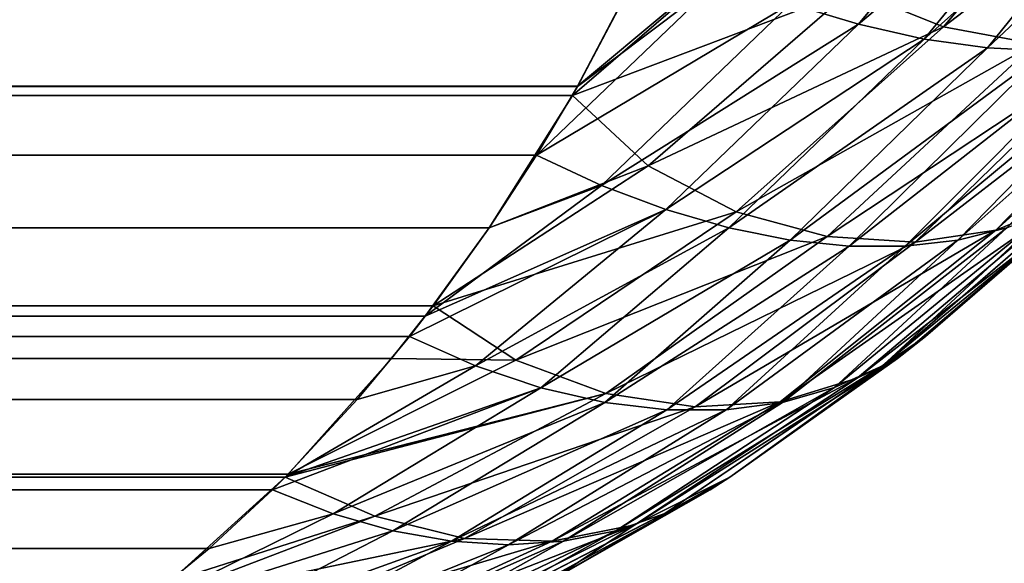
# Model space of a CAD drawing. Header units: inches. Extents: x -17.4 to 17.4, y -0.1 to 14.
# Tile 315 of 327: x 16.2367 to 16.2737, y 2.3852 to 2.4056. Entities that reach past the tile are written whole.
import ezdxf

# ---------------------------------------------------------------- set-up
doc = ezdxf.new("R2010")
doc.units = ezdxf.units.IN
doc.header["$LTSCALE"] = 65.185185
doc.header["$MEASUREMENT"] = 0
for name, color, linetype in [('113', 7, 'CONTINUOUS'), ('115', 7, 'CONTINUOUS'), ('117', 7, 'CONTINUOUS'), ('118', 7, 'CONTINUOUS'), ('119', 7, 'CONTINUOUS'), ('182', 7, 'CONTINUOUS'), ('184', 7, 'CONTINUOUS'), ('185', 7, 'CONTINUOUS'), ('190', 7, 'CONTINUOUS'), ('193', 7, 'CONTINUOUS'), ('2', 7, 'CONTINUOUS'), ('250', 7, 'CONTINUOUS'), ('255', 7, 'CONTINUOUS'), ('323', 7, 'CONTINUOUS'), ('328', 7, 'CONTINUOUS'), ('8', 7, 'CONTINUOUS')]:
    doc.layers.add(name, color=color, linetype=linetype)

msp = doc.modelspace()

# ---------------------------------------------------------------- linework, layer by layer
at = {"layer": '113', "color": 7, "linetype": 'CONTINUOUS'}
for points in [[(-16.260595, 2.40878, 10.40767), (-16.257635, 2.403133, 10.403011), (16.260595, 2.40878, 10.40767), (-16.260595, 2.40878, 10.40767)], [(16.260595, 2.40878, 10.40767), (-16.257635, 2.403133, 10.403011), (16.257635, 2.403133, 10.403011), (16.260595, 2.40878, 10.40767)], [(-16.257635, 2.403133, 10.403011), (-16.257399, 2.402723, 10.40264), (16.257635, 2.403133, 10.403011), (-16.257635, 2.403133, 10.403011)], [(16.257635, 2.403133, 10.403011), (-16.257399, 2.402723, 10.40264), (16.257439, 2.402792, 10.402702), (16.257635, 2.403133, 10.403011)], [(-16.257399, 2.402723, 10.40264), (-16.254315, 2.397816, 10.397785), (16.257439, 2.402792, 10.402702), (-16.257399, 2.402723, 10.40264)], [(16.257439, 2.402792, 10.402702), (-16.254315, 2.397816, 10.397785), (16.254315, 2.397816, 10.397785), (16.257439, 2.402792, 10.402702)], [(-16.254315, 2.397816, 10.397785), (-16.252157, 2.394815, 10.394388), (16.254315, 2.397816, 10.397785), (-16.254315, 2.397816, 10.397785)], [(16.254315, 2.397816, 10.397785), (-16.252157, 2.394815, 10.394388), (16.2522, 2.394873, 10.394457), (16.254315, 2.397816, 10.397785)], [(-16.252157, 2.394815, 10.394388), (-16.250643, 2.392893, 10.392006), (16.2522, 2.394873, 10.394457), (-16.252157, 2.394815, 10.394388)], [(16.2522, 2.394873, 10.394457), (-16.250643, 2.392893, 10.392006), (16.250643, 2.392893, 10.392006), (16.2522, 2.394873, 10.394457)], [(-16.250643, 2.392893, 10.392006), (-16.246635, 2.388434, 10.385697), (16.250643, 2.392893, 10.392006), (-16.250643, 2.392893, 10.392006)], [(16.250643, 2.392893, 10.392006), (-16.246635, 2.388434, 10.385697), (16.246748, 2.388548, 10.385875), (16.250643, 2.392893, 10.392006)], [(16.246748, 2.388548, 10.385875), (-16.246635, 2.388434, 10.385697), (16.246635, 2.388434, 10.385697), (16.246748, 2.388548, 10.385875)], [(-16.246635, 2.388434, 10.385697), (-16.242316, 2.384508, 10.378898), (16.246635, 2.388434, 10.385697), (-16.246635, 2.388434, 10.385697)], [(16.246635, 2.388434, 10.385697), (-16.242316, 2.384508, 10.378898), (16.242316, 2.384508, 10.378898), (16.246635, 2.388434, 10.385697)]]:
    msp.add_3dface(points, dxfattribs=at)
at = {"layer": '115', "color": 7, "linetype": 'CONTINUOUS'}
for points in [[(16.275449, 2.397816, 10.376651), (16.26967, 2.392893, 10.372979), (16.275447, 2.397814, 0.099186), (16.275449, 2.397816, 10.376651)], [(16.275447, 2.397814, 0.099186), (16.26967, 2.392893, 10.372979), (16.270723, 2.393726, 0.102188), (16.275447, 2.397814, 0.099186)], [(16.270723, 2.393726, 0.102188), (16.263361, 2.388434, 10.368971), (16.263357, 2.388431, 0.106867), (16.270723, 2.393726, 0.102188)], [(16.26967, 2.392893, 10.372979), (16.263361, 2.388434, 10.368971), (16.270723, 2.393726, 0.102188), (16.26967, 2.392893, 10.372979)], [(16.263361, 2.388434, 10.368971), (16.256563, 2.384508, 10.364652), (16.263357, 2.388431, 0.106867), (16.263361, 2.388434, 10.368971)], [(16.263357, 2.388431, 0.106867), (16.256563, 2.384508, 10.364652), (16.262622, 2.387965, 0.107334), (16.263357, 2.388431, 0.106867)], [(16.262622, 2.387965, 0.107334), (16.256563, 2.384508, 10.364652), (16.254099, 2.383283, 0.112749), (16.262622, 2.387965, 0.107334)]]:
    msp.add_3dface(points, dxfattribs=at)
at = {"layer": '117', "color": 7, "linetype": 'CONTINUOUS'}
for points in [[(-16.257634, 2.403131, 0.072826), (-16.260408, 2.408392, 0.06846), (16.257634, 2.403131, 0.072826), (-16.257634, 2.403131, 0.072826)], [(16.257634, 2.403131, 0.072826), (-16.260408, 2.408392, 0.06846), (16.260408, 2.408392, 0.06846), (16.257634, 2.403131, 0.072826)], [(-16.256092, 2.400546, 0.075253), (-16.257634, 2.403131, 0.072826), (16.256092, 2.400546, 0.075253), (-16.256092, 2.400546, 0.075253)], [(16.256092, 2.400546, 0.075253), (-16.257634, 2.403131, 0.072826), (16.257634, 2.403131, 0.072826), (16.256092, 2.400546, 0.075253)], [(-16.254313, 2.397814, 0.078053), (-16.256092, 2.400546, 0.075253), (16.254313, 2.397814, 0.078053), (-16.254313, 2.397814, 0.078053)], [(16.254313, 2.397814, 0.078053), (-16.256092, 2.400546, 0.075253), (16.256092, 2.400546, 0.075253), (16.254313, 2.397814, 0.078053)], [(-16.251903, 2.394484, 0.081847), (-16.254313, 2.397814, 0.078053), (16.251903, 2.394484, 0.081847), (-16.251903, 2.394484, 0.081847)], [(16.251903, 2.394484, 0.081847), (-16.254313, 2.397814, 0.078053), (16.254313, 2.397814, 0.078053), (16.251903, 2.394484, 0.081847)], [(-16.25131, 2.393722, 0.082781), (-16.251903, 2.394484, 0.081847), (16.25131, 2.393722, 0.082781), (-16.25131, 2.393722, 0.082781)], [(16.25131, 2.393722, 0.082781), (-16.251903, 2.394484, 0.081847), (16.251903, 2.394484, 0.081847), (16.25131, 2.393722, 0.082781)], [(-16.249341, 2.39135, 0.085879), (-16.25131, 2.393722, 0.082781), (16.249341, 2.39135, 0.085879), (-16.249341, 2.39135, 0.085879)], [(16.249341, 2.39135, 0.085879), (-16.25131, 2.393722, 0.082781), (16.25131, 2.393722, 0.082781), (16.249341, 2.39135, 0.085879)], [(-16.246633, 2.388431, 0.090143), (-16.249341, 2.39135, 0.085879), (16.246633, 2.388431, 0.090143), (-16.246633, 2.388431, 0.090143)], [(16.246633, 2.388431, 0.090143), (-16.249341, 2.39135, 0.085879), (16.249341, 2.39135, 0.085879), (16.246633, 2.388431, 0.090143)], [(-16.246166, 2.387965, 0.090878), (-16.246633, 2.388431, 0.090143), (16.246166, 2.387965, 0.090878), (-16.246166, 2.387965, 0.090878)], [(16.246166, 2.387965, 0.090878), (-16.246633, 2.388431, 0.090143), (16.246633, 2.388431, 0.090143), (16.246166, 2.387965, 0.090878)], [(-16.243786, 2.38575, 0.094624), (-16.246166, 2.387965, 0.090878), (16.243786, 2.38575, 0.094624), (-16.243786, 2.38575, 0.094624)], [(16.243786, 2.38575, 0.094624), (-16.246166, 2.387965, 0.090878), (16.246166, 2.387965, 0.090878), (16.243786, 2.38575, 0.094624)], [(-16.24081, 2.383327, 0.099309), (-16.243786, 2.38575, 0.094624), (16.240743, 2.383277, 0.099414), (-16.24081, 2.383327, 0.099309)], [(16.240743, 2.383277, 0.099414), (-16.243786, 2.38575, 0.094624), (16.243786, 2.38575, 0.094624), (16.240743, 2.383277, 0.099414)]]:
    msp.add_3dface(points, dxfattribs=at)
at = {"layer": '118', "color": 7, "linetype": 'CONTINUOUS'}
for points in [[(16.268199, 2.405465, 0.072422), (16.265646, 2.406235, 0.070878), (16.275095, 2.413771, 0.067462), (16.268199, 2.405465, 0.072422)], [(16.277607, 2.413372, 0.069289), (16.268199, 2.405465, 0.072422), (16.275095, 2.413771, 0.067462), (16.277607, 2.413372, 0.069289)], [(16.270674, 2.404908, 0.07417), (16.268199, 2.405465, 0.072422), (16.277607, 2.413372, 0.069289), (16.270674, 2.404908, 0.07417)], [(16.279983, 2.413172, 0.071321), (16.270674, 2.404908, 0.07417), (16.277607, 2.413372, 0.069289), (16.279983, 2.413172, 0.071321)], [(16.273048, 2.404573, 0.076104), (16.270674, 2.404908, 0.07417), (16.279983, 2.413172, 0.071321), (16.273048, 2.404573, 0.076104)], [(16.275297, 2.404461, 0.078207), (16.273048, 2.404573, 0.076104), (16.282197, 2.413173, 0.073537), (16.275297, 2.404461, 0.078207)], [(16.282197, 2.413173, 0.073537), (16.273048, 2.404573, 0.076104), (16.279983, 2.413172, 0.071321), (16.282197, 2.413173, 0.073537)], [(16.257634, 2.403131, 0.072826), (16.260408, 2.408392, 0.06846), (16.263042, 2.407214, 0.069554), (16.257634, 2.403131, 0.072826)], [(16.256092, 2.400546, 0.075253), (16.257634, 2.403131, 0.072826), (16.263042, 2.407214, 0.069554), (16.256092, 2.400546, 0.075253)], [(16.265646, 2.406235, 0.070878), (16.256092, 2.400546, 0.075253), (16.263042, 2.407214, 0.069554), (16.265646, 2.406235, 0.070878)], [(16.258537, 2.399405, 0.076573), (16.256092, 2.400546, 0.075253), (16.265646, 2.406235, 0.070878), (16.258537, 2.399405, 0.076573)], [(16.268199, 2.405465, 0.072422), (16.258537, 2.399405, 0.076573), (16.265646, 2.406235, 0.070878), (16.268199, 2.405465, 0.072422)], [(16.260955, 2.398497, 0.078065), (16.258537, 2.399405, 0.076573), (16.268199, 2.405465, 0.072422), (16.260955, 2.398497, 0.078065)], [(16.270674, 2.404908, 0.07417), (16.260955, 2.398497, 0.078065), (16.268199, 2.405465, 0.072422), (16.270674, 2.404908, 0.07417)], [(16.273774, 2.397813, 0.090184), (16.271941, 2.397349, 0.087878), (16.281081, 2.405466, 0.085306), (16.273774, 2.397813, 0.090184)], [(16.281081, 2.405466, 0.085306), (16.271941, 2.397349, 0.087878), (16.279334, 2.404909, 0.08283), (16.281081, 2.405466, 0.085306)], [(16.263328, 2.39781, 0.079735), (16.260955, 2.398497, 0.078065), (16.270674, 2.404908, 0.07417), (16.263328, 2.39781, 0.079735)], [(16.273048, 2.404573, 0.076104), (16.263328, 2.39781, 0.079735), (16.270674, 2.404908, 0.07417), (16.273048, 2.404573, 0.076104)], [(16.271941, 2.397349, 0.087878), (16.269961, 2.397116, 0.08566), (16.279334, 2.404909, 0.08283), (16.271941, 2.397349, 0.087878)], [(16.279334, 2.404909, 0.08283), (16.269961, 2.397116, 0.08566), (16.277399, 2.404573, 0.080456), (16.279334, 2.404909, 0.08283)], [(16.265634, 2.397348, 0.081569), (16.263328, 2.39781, 0.079735), (16.273048, 2.404573, 0.076104), (16.265634, 2.397348, 0.081569)], [(16.275297, 2.404461, 0.078207), (16.265634, 2.397348, 0.081569), (16.273048, 2.404573, 0.076104), (16.275297, 2.404461, 0.078207)], [(16.267852, 2.397116, 0.08355), (16.265634, 2.397348, 0.081569), (16.275297, 2.404461, 0.078207), (16.267852, 2.397116, 0.08355)], [(16.269961, 2.397116, 0.08566), (16.267852, 2.397116, 0.08355), (16.277399, 2.404573, 0.080456), (16.269961, 2.397116, 0.08566)], [(16.277399, 2.404573, 0.080456), (16.267852, 2.397116, 0.08355), (16.275297, 2.404461, 0.078207), (16.277399, 2.404573, 0.080456)], [(16.254313, 2.397814, 0.078053), (16.256092, 2.400546, 0.075253), (16.258537, 2.399405, 0.076573), (16.254313, 2.397814, 0.078053)], [(16.278247, 2.400546, 0.097408), (16.275447, 2.397814, 0.099186), (16.269098, 2.392627, 0.099709), (16.278247, 2.400546, 0.097408)], [(16.278247, 2.400546, 0.097408), (16.269098, 2.392627, 0.099709), (16.276935, 2.399411, 0.094976), (16.278247, 2.400546, 0.097408)], [(16.251903, 2.394484, 0.081847), (16.254313, 2.397814, 0.078053), (16.258537, 2.399405, 0.076573), (16.251903, 2.394484, 0.081847)], [(16.260955, 2.398497, 0.078065), (16.251903, 2.394484, 0.081847), (16.258537, 2.399405, 0.076573), (16.260955, 2.398497, 0.078065)], [(16.276935, 2.399411, 0.094976), (16.269098, 2.392627, 0.099709), (16.275444, 2.398502, 0.092558), (16.276935, 2.399411, 0.094976)], [(16.25131, 2.393722, 0.082781), (16.251903, 2.394484, 0.081847), (16.260955, 2.398497, 0.078065), (16.25131, 2.393722, 0.082781)], [(16.253794, 2.392626, 0.084404), (16.25131, 2.393722, 0.082781), (16.260955, 2.398497, 0.078065), (16.253794, 2.392626, 0.084404)], [(16.263328, 2.39781, 0.079735), (16.253794, 2.392626, 0.084404), (16.260955, 2.398497, 0.078065), (16.263328, 2.39781, 0.079735)], [(16.269098, 2.392627, 0.099709), (16.267301, 2.391801, 0.097248), (16.275444, 2.398502, 0.092558), (16.269098, 2.392627, 0.099709)], [(16.275444, 2.398502, 0.092558), (16.267301, 2.391801, 0.097248), (16.273774, 2.397813, 0.090184), (16.275444, 2.398502, 0.092558)], [(16.256255, 2.3918, 0.086201), (16.253794, 2.392626, 0.084404), (16.263328, 2.39781, 0.079735), (16.256255, 2.3918, 0.086201)], [(16.265634, 2.397348, 0.081569), (16.256255, 2.3918, 0.086201), (16.263328, 2.39781, 0.079735), (16.265634, 2.397348, 0.081569)], [(16.267301, 2.391801, 0.097248), (16.265338, 2.391245, 0.094839), (16.273774, 2.397813, 0.090184), (16.267301, 2.391801, 0.097248)], [(16.273774, 2.397813, 0.090184), (16.265338, 2.391245, 0.094839), (16.271941, 2.397349, 0.087878), (16.273774, 2.397813, 0.090184)], [(16.275447, 2.397814, 0.099186), (16.270723, 2.393726, 0.102188), (16.269098, 2.392627, 0.099709), (16.275447, 2.397814, 0.099186)], [(16.258664, 2.391245, 0.088164), (16.256255, 2.3918, 0.086201), (16.265634, 2.397348, 0.081569), (16.258664, 2.391245, 0.088164)], [(16.267852, 2.397116, 0.08355), (16.258664, 2.391245, 0.088164), (16.265634, 2.397348, 0.081569), (16.267852, 2.397116, 0.08355)], [(16.265338, 2.391245, 0.094839), (16.263229, 2.390966, 0.092506), (16.271941, 2.397349, 0.087878), (16.265338, 2.391245, 0.094839)], [(16.271941, 2.397349, 0.087878), (16.263229, 2.390966, 0.092506), (16.269961, 2.397116, 0.08566), (16.271941, 2.397349, 0.087878)], [(16.260997, 2.390966, 0.090273), (16.258664, 2.391245, 0.088164), (16.267852, 2.397116, 0.08355), (16.260997, 2.390966, 0.090273)], [(16.263229, 2.390966, 0.092506), (16.260997, 2.390966, 0.090273), (16.269961, 2.397116, 0.08566), (16.263229, 2.390966, 0.092506)], [(16.269961, 2.397116, 0.08566), (16.260997, 2.390966, 0.090273), (16.267852, 2.397116, 0.08355), (16.269961, 2.397116, 0.08566)], [(16.249341, 2.39135, 0.085879), (16.25131, 2.393722, 0.082781), (16.253794, 2.392626, 0.084404), (16.249341, 2.39135, 0.085879)], [(16.270723, 2.393726, 0.102188), (16.263357, 2.388431, 0.106867), (16.260913, 2.387064, 0.105064), (16.270723, 2.393726, 0.102188)], [(16.270723, 2.393726, 0.102188), (16.260913, 2.387064, 0.105064), (16.269098, 2.392627, 0.099709), (16.270723, 2.393726, 0.102188)], [(16.246633, 2.388431, 0.090143), (16.249341, 2.39135, 0.085879), (16.253794, 2.392626, 0.084404), (16.246633, 2.388431, 0.090143)], [(16.256255, 2.3918, 0.086201), (16.246633, 2.388431, 0.090143), (16.253794, 2.392626, 0.084404), (16.256255, 2.3918, 0.086201)], [(16.260913, 2.387064, 0.105064), (16.259069, 2.386415, 0.102814), (16.269098, 2.392627, 0.099709), (16.260913, 2.387064, 0.105064)], [(16.269098, 2.392627, 0.099709), (16.259069, 2.386415, 0.102814), (16.267301, 2.391801, 0.097248), (16.269098, 2.392627, 0.099709)], [(16.246166, 2.387965, 0.090878), (16.246633, 2.388431, 0.090143), (16.256255, 2.3918, 0.086201), (16.246166, 2.387965, 0.090878)], [(16.248438, 2.387063, 0.092588), (16.246166, 2.387965, 0.090878), (16.256255, 2.3918, 0.086201), (16.248438, 2.387063, 0.092588)], [(16.258664, 2.391245, 0.088164), (16.248438, 2.387063, 0.092588), (16.256255, 2.3918, 0.086201), (16.258664, 2.391245, 0.088164)], [(16.259069, 2.386415, 0.102814), (16.257107, 2.386023, 0.100605), (16.267301, 2.391801, 0.097248), (16.259069, 2.386415, 0.102814)], [(16.267301, 2.391801, 0.097248), (16.257107, 2.386023, 0.100605), (16.265338, 2.391245, 0.094839), (16.267301, 2.391801, 0.097248)], [(16.250688, 2.386414, 0.094432), (16.248438, 2.387063, 0.092588), (16.258664, 2.391245, 0.088164), (16.250688, 2.386414, 0.094432)], [(16.260997, 2.390966, 0.090273), (16.250688, 2.386414, 0.094432), (16.258664, 2.391245, 0.088164), (16.260997, 2.390966, 0.090273)], [(16.257107, 2.386023, 0.100605), (16.255042, 2.385892, 0.098459), (16.265338, 2.391245, 0.094839), (16.257107, 2.386023, 0.100605)], [(16.265338, 2.391245, 0.094839), (16.255042, 2.385892, 0.098459), (16.263229, 2.390966, 0.092506), (16.265338, 2.391245, 0.094839)], [(16.252896, 2.386023, 0.096395), (16.250688, 2.386414, 0.094432), (16.260997, 2.390966, 0.090273), (16.252896, 2.386023, 0.096395)], [(16.255042, 2.385892, 0.098459), (16.252896, 2.386023, 0.096395), (16.263229, 2.390966, 0.092506), (16.255042, 2.385892, 0.098459)], [(16.263229, 2.390966, 0.092506), (16.252896, 2.386023, 0.096395), (16.260997, 2.390966, 0.090273), (16.263229, 2.390966, 0.092506)], [(16.263357, 2.388431, 0.106867), (16.262622, 2.387965, 0.107334), (16.260913, 2.387064, 0.105064), (16.263357, 2.388431, 0.106867)], [(16.243786, 2.38575, 0.094624), (16.246166, 2.387965, 0.090878), (16.248438, 2.387063, 0.092588), (16.243786, 2.38575, 0.094624)], [(16.262622, 2.387965, 0.107334), (16.254099, 2.383283, 0.112749), (16.252085, 2.382505, 0.11039), (16.262622, 2.387965, 0.107334)], [(16.262622, 2.387965, 0.107334), (16.252085, 2.382505, 0.11039), (16.260913, 2.387064, 0.105064), (16.262622, 2.387965, 0.107334)], [(16.240743, 2.383277, 0.099414), (16.243786, 2.38575, 0.094624), (16.248438, 2.387063, 0.092588), (16.240743, 2.383277, 0.099414)], [(16.250688, 2.386414, 0.094432), (16.240743, 2.383277, 0.099414), (16.248438, 2.387063, 0.092588), (16.250688, 2.386414, 0.094432)], [(16.260913, 2.387064, 0.105064), (16.252085, 2.382505, 0.11039), (16.259069, 2.386415, 0.102814), (16.260913, 2.387064, 0.105064)], [(16.24311, 2.382505, 0.101415), (16.240743, 2.383277, 0.099414), (16.250688, 2.386414, 0.094432), (16.24311, 2.382505, 0.101415)], [(16.252896, 2.386023, 0.096395), (16.24311, 2.382505, 0.101415), (16.250688, 2.386414, 0.094432), (16.252896, 2.386023, 0.096395)], [(16.252085, 2.382505, 0.11039), (16.249965, 2.382039, 0.108047), (16.259069, 2.386415, 0.102814), (16.252085, 2.382505, 0.11039)], [(16.259069, 2.386415, 0.102814), (16.249965, 2.382039, 0.108047), (16.257107, 2.386023, 0.100605), (16.259069, 2.386415, 0.102814)], [(16.245453, 2.382039, 0.103535), (16.24311, 2.382505, 0.101415), (16.252896, 2.386023, 0.096395), (16.245453, 2.382039, 0.103535)], [(16.255042, 2.385892, 0.098459), (16.245453, 2.382039, 0.103535), (16.252896, 2.386023, 0.096395), (16.255042, 2.385892, 0.098459)], [(16.247746, 2.381883, 0.105754), (16.245453, 2.382039, 0.103535), (16.255042, 2.385892, 0.098459), (16.247746, 2.381883, 0.105754)], [(16.249965, 2.382039, 0.108047), (16.247746, 2.381883, 0.105754), (16.257107, 2.386023, 0.100605), (16.249965, 2.382039, 0.108047)], [(16.257107, 2.386023, 0.100605), (16.247746, 2.381883, 0.105754), (16.255042, 2.385892, 0.098459), (16.257107, 2.386023, 0.100605)]]:
    msp.add_3dface(points, dxfattribs=at)
at = {"layer": '119', "color": 7, "linetype": 'CONTINUOUS'}
for points in [[(16.278488, 2.413765, 10.406319), (16.267934, 2.406765, 10.404827), (16.271395, 2.405367, 10.401806), (16.278488, 2.413765, 10.406319)], [(16.278488, 2.413765, 10.406319), (16.271395, 2.405367, 10.401806), (16.281884, 2.41338, 10.402899), (16.278488, 2.413765, 10.406319)], [(16.281884, 2.41338, 10.402899), (16.271395, 2.405367, 10.401806), (16.27483, 2.404734, 10.398483), (16.281884, 2.41338, 10.402899)], [(16.257635, 2.403133, 10.403011), (16.257439, 2.402792, 10.402702), (16.264725, 2.409072, 10.407618), (16.257635, 2.403133, 10.403011)], [(16.264725, 2.409072, 10.407618), (16.257439, 2.402792, 10.402702), (16.267934, 2.406765, 10.404827), (16.264725, 2.409072, 10.407618)], [(16.260595, 2.40878, 10.40767), (16.257635, 2.403133, 10.403011), (16.264725, 2.409072, 10.407618), (16.260595, 2.40878, 10.40767)], [(16.267934, 2.406765, 10.404827), (16.257439, 2.402792, 10.402702), (16.26029, 2.400137, 10.399815), (16.267934, 2.406765, 10.404827)], [(16.267934, 2.406765, 10.404827), (16.26029, 2.400137, 10.399815), (16.271395, 2.405367, 10.401806), (16.267934, 2.406765, 10.404827)], [(16.276009, 2.398806, 10.382389), (16.28319, 2.406602, 10.386877), (16.273361, 2.397719, 10.386307), (16.276009, 2.398806, 10.382389)], [(16.28319, 2.406602, 10.386877), (16.280842, 2.405396, 10.390954), (16.273361, 2.397719, 10.386307), (16.28319, 2.406602, 10.386877)], [(16.271395, 2.405367, 10.401806), (16.26029, 2.400137, 10.399815), (16.263594, 2.398411, 10.396813), (16.271395, 2.405367, 10.401806)], [(16.271395, 2.405367, 10.401806), (16.263594, 2.398411, 10.396813), (16.27483, 2.404734, 10.398483), (16.271395, 2.405367, 10.401806)], [(16.278022, 2.404759, 10.394848), (16.270328, 2.397267, 10.390058), (16.280842, 2.405396, 10.390954), (16.278022, 2.404759, 10.394848)], [(16.280842, 2.405396, 10.390954), (16.270328, 2.397267, 10.390058), (16.273361, 2.397719, 10.386307), (16.280842, 2.405396, 10.390954)], [(16.27483, 2.404734, 10.398483), (16.267024, 2.397485, 10.393573), (16.278022, 2.404759, 10.394848), (16.27483, 2.404734, 10.398483)], [(16.278022, 2.404759, 10.394848), (16.267024, 2.397485, 10.393573), (16.270328, 2.397267, 10.390058), (16.278022, 2.404759, 10.394848)], [(16.27483, 2.404734, 10.398483), (16.263594, 2.398411, 10.396813), (16.267024, 2.397485, 10.393573), (16.27483, 2.404734, 10.398483)], [(16.257439, 2.402792, 10.402702), (16.254315, 2.397816, 10.397785), (16.26029, 2.400137, 10.399815), (16.257439, 2.402792, 10.402702)], [(16.254315, 2.397816, 10.397785), (16.2522, 2.394873, 10.394457), (16.26029, 2.400137, 10.399815), (16.254315, 2.397816, 10.397785)], [(16.26029, 2.400137, 10.399815), (16.2522, 2.394873, 10.394457), (16.263594, 2.398411, 10.396813), (16.26029, 2.400137, 10.399815)], [(16.268156, 2.392154, 10.377471), (16.276009, 2.398806, 10.382389), (16.265253, 2.391273, 10.381254), (16.268156, 2.392154, 10.377471)], [(16.276009, 2.398806, 10.382389), (16.273361, 2.397719, 10.386307), (16.265253, 2.391273, 10.381254), (16.276009, 2.398806, 10.382389)], [(16.268156, 2.392154, 10.377471), (16.275449, 2.397816, 10.376651), (16.276009, 2.398806, 10.382389), (16.268156, 2.392154, 10.377471)], [(16.263594, 2.398411, 10.396813), (16.2522, 2.394873, 10.394457), (16.255318, 2.392833, 10.391469), (16.263594, 2.398411, 10.396813)], [(16.263594, 2.398411, 10.396813), (16.255318, 2.392833, 10.391469), (16.267024, 2.397485, 10.393573), (16.263594, 2.398411, 10.396813)], [(16.270328, 2.397267, 10.390058), (16.262057, 2.391075, 10.384882), (16.273361, 2.397719, 10.386307), (16.270328, 2.397267, 10.390058)], [(16.273361, 2.397719, 10.386307), (16.262057, 2.391075, 10.384882), (16.265253, 2.391273, 10.381254), (16.273361, 2.397719, 10.386307)], [(16.26967, 2.392893, 10.372979), (16.275449, 2.397816, 10.376651), (16.268156, 2.392154, 10.377471), (16.26967, 2.392893, 10.372979)], [(16.267024, 2.397485, 10.393573), (16.255318, 2.392833, 10.391469), (16.258692, 2.391586, 10.388296), (16.267024, 2.397485, 10.393573)], [(16.267024, 2.397485, 10.393573), (16.258692, 2.391586, 10.388296), (16.270328, 2.397267, 10.390058), (16.267024, 2.397485, 10.393573)], [(16.270328, 2.397267, 10.390058), (16.258692, 2.391586, 10.388296), (16.262057, 2.391075, 10.384882), (16.270328, 2.397267, 10.390058)], [(16.2522, 2.394873, 10.394457), (16.250643, 2.392893, 10.392006), (16.255318, 2.392833, 10.391469), (16.2522, 2.394873, 10.394457)], [(16.250643, 2.392893, 10.392006), (16.246748, 2.388548, 10.385875), (16.255318, 2.392833, 10.391469), (16.250643, 2.392893, 10.392006)], [(16.263361, 2.388434, 10.368971), (16.26967, 2.392893, 10.372979), (16.259787, 2.386639, 10.372217), (16.263361, 2.388434, 10.368971)], [(16.259787, 2.386639, 10.372217), (16.26967, 2.392893, 10.372979), (16.268156, 2.392154, 10.377471), (16.259787, 2.386639, 10.372217)], [(16.255318, 2.392833, 10.391469), (16.246748, 2.388548, 10.385875), (16.258692, 2.391586, 10.388296), (16.255318, 2.392833, 10.391469)], [(16.259787, 2.386639, 10.372217), (16.268156, 2.392154, 10.377471), (16.256684, 2.386027, 10.375888), (16.259787, 2.386639, 10.372217)], [(16.268156, 2.392154, 10.377471), (16.265253, 2.391273, 10.381254), (16.256684, 2.386027, 10.375888), (16.268156, 2.392154, 10.377471)], [(16.246748, 2.388548, 10.385875), (16.246635, 2.388434, 10.385697), (16.258692, 2.391586, 10.388296), (16.246748, 2.388548, 10.385875)], [(16.258692, 2.391586, 10.388296), (16.246635, 2.388434, 10.385697), (16.250012, 2.386969, 10.38275), (16.258692, 2.391586, 10.388296)], [(16.258692, 2.391586, 10.388296), (16.250012, 2.386969, 10.38275), (16.262057, 2.391075, 10.384882), (16.258692, 2.391586, 10.388296)], [(16.262057, 2.391075, 10.384882), (16.250012, 2.386969, 10.38275), (16.253382, 2.386132, 10.379417), (16.262057, 2.391075, 10.384882)], [(16.262057, 2.391075, 10.384882), (16.253382, 2.386132, 10.379417), (16.265253, 2.391273, 10.381254), (16.262057, 2.391075, 10.384882)], [(16.265253, 2.391273, 10.381254), (16.253382, 2.386132, 10.379417), (16.256684, 2.386027, 10.375888), (16.265253, 2.391273, 10.381254)], [(16.246635, 2.388434, 10.385697), (16.242316, 2.384508, 10.378898), (16.250012, 2.386969, 10.38275), (16.246635, 2.388434, 10.385697)], [(16.256563, 2.384508, 10.364652), (16.263361, 2.388434, 10.368971), (16.259787, 2.386639, 10.372217), (16.256563, 2.384508, 10.364652)], [(16.242316, 2.384508, 10.378898), (16.241126, 2.383567, 10.377025), (16.250012, 2.386969, 10.38275), (16.242316, 2.384508, 10.378898)], [(16.250012, 2.386969, 10.38275), (16.241126, 2.383567, 10.377025), (16.253382, 2.386132, 10.379417), (16.250012, 2.386969, 10.38275)], [(16.251032, 2.382241, 10.366706), (16.259787, 2.386639, 10.372217), (16.247789, 2.381943, 10.37029), (16.251032, 2.382241, 10.366706)], [(16.259787, 2.386639, 10.372217), (16.256684, 2.386027, 10.375888), (16.247789, 2.381943, 10.37029), (16.259787, 2.386639, 10.372217)], [(16.251032, 2.382241, 10.366706), (16.256563, 2.384508, 10.364652), (16.259787, 2.386639, 10.372217), (16.251032, 2.382241, 10.366706)], [(16.253382, 2.386132, 10.379417), (16.241126, 2.383567, 10.377025), (16.24444, 2.382383, 10.373741), (16.253382, 2.386132, 10.379417)], [(16.253382, 2.386132, 10.379417), (16.24444, 2.382383, 10.373741), (16.256684, 2.386027, 10.375888), (16.253382, 2.386132, 10.379417)], [(16.256684, 2.386027, 10.375888), (16.24444, 2.382383, 10.373741), (16.247789, 2.381943, 10.37029), (16.256684, 2.386027, 10.375888)]]:
    msp.add_3dface(points, dxfattribs=at)
at = {"layer": '182', "color": 7, "linetype": 'CONTINUOUS'}
for points in [[(0, 4.384488, 10.444836), (16.2925, 4.384488, 10.444836), (0, 0.287222, 10.444836), (0, 4.384488, 10.444836)], [(16.2925, 4.384488, 10.444836), (16.2925, 0.287222, 10.444836), (0, 0.287222, 10.444836), (16.2925, 4.384488, 10.444836)]]:
    msp.add_3dface(points, dxfattribs=at)
at = {"layer": '184', "color": 7, "linetype": 'CONTINUOUS'}
for points in [[(0, 1.072, 13.219), (17.111968, 4.997005, 13.219), (17.1265, 4.957084, 13.219), (0, 1.072, 13.219)], [(0, 4.997005, 13.219), (17.111968, 4.997005, 13.219), (0, 1.072, 13.219), (0, 4.997005, 13.219)], [(17.1265, 1.072, 13.219), (0, 1.072, 13.219), (17.1265, 4.957084, 13.219), (17.1265, 1.072, 13.219)]]:
    msp.add_3dface(points, dxfattribs=at)
at = {"layer": '185', "color": 7, "linetype": 'CONTINUOUS'}
for points in [[(0, 1.217622, 0.031), (17.1265, 1.217622, 0.031), (0, 13.897, 0.031), (0, 1.217622, 0.031)], [(17.1265, 1.217622, 0.031), (13.882925, 13.897, 0.031), (0, 13.897, 0.031), (17.1265, 1.217622, 0.031)], [(17.1265, 4.986319, 0.031), (13.882925, 13.897, 0.031), (17.1265, 1.217622, 0.031), (17.1265, 4.986319, 0.031)]]:
    msp.add_3dface(points, dxfattribs=at)
at = {"layer": '190', "linetype": 'CONTINUOUS'}
for points in [[(17.1875, 5), (-17.1875, 0.03), (13.911412, 14), (17.1875, 5)], [(17.1875, 5), (17.1875, 0.03), (-17.1875, 0.03), (17.1875, 5)]]:
    msp.add_3dface(points, dxfattribs=at)
at = {"layer": '193', "linetype": 'CONTINUOUS'}
for points in [[(17.1875, 2, 13.25), (17.1875, 5, 13.25), (-17.1875, 5, 13.25), (17.1875, 2, 13.25)], [(17.1875, 2, 13.25), (-17.1875, 5, 13.25), (-17.1875, 2, 13.25), (17.1875, 2, 13.25)]]:
    msp.add_3dface(points, dxfattribs=at)
at = {"layer": '2', "color": 7, "linetype": 'CONTINUOUS'}
for points in [[(-16.2925, 0.287222, 10.444836), (-16.2925, 4.384488, 10.444836), (16.2925, 4.384488, 10.444836), (-16.2925, 0.287222, 10.444836)], [(16.2925, 0.287222, 10.444836), (-16.2925, 0.287222, 10.444836), (16.2925, 4.384488, 10.444836), (16.2925, 0.287222, 10.444836)]]:
    msp.add_3dface(points, dxfattribs=at)
at = {"layer": '250', "linetype": 'CONTINUOUS'}
for points in [[(-17.111968, 4.997005, 13.25), (-17.1265, 4.957084, 13.25), (17.1265, 1.072, 13.25), (-17.111968, 4.997005, 13.25)], [(17.111968, 4.997005, 13.25), (-17.111968, 4.997005, 13.25), (17.1265, 1.072, 13.25), (17.111968, 4.997005, 13.25)], [(-17.1265, 4.957084, 13.25), (-17.1265, 1.072, 13.25), (17.1265, 1.072, 13.25), (-17.1265, 4.957084, 13.25)]]:
    msp.add_3dface(points, dxfattribs=at)
at = {"layer": '255', "linetype": 'CONTINUOUS'}
for points in [[(-17.1265, 1.072, 13.219), (-17.111968, 4.997005, 13.219), (17.111968, 4.997005, 13.219), (-17.1265, 1.072, 13.219)], [(17.1265, 4.957084, 13.219), (-17.1265, 1.072, 13.219), (17.111968, 4.997005, 13.219), (17.1265, 4.957084, 13.219)], [(17.1265, 1.072, 13.219), (-17.1265, 1.072, 13.219), (17.1265, 4.957084, 13.219), (17.1265, 1.072, 13.219)]]:
    msp.add_3dface(points, dxfattribs=at)
at = {"layer": '323', "linetype": 'CONTINUOUS'}
for points in [[(17.1265, 4.986319), (-17.1265, 1.217622), (13.882925, 13.897), (17.1265, 4.986319)], [(17.1265, 1.217622), (-17.1265, 1.217622), (17.1265, 4.986319), (17.1265, 1.217622)]]:
    msp.add_3dface(points, dxfattribs=at)
at = {"layer": '328', "linetype": 'CONTINUOUS'}
for points in [[(-17.1265, 4.986319, 0.031), (17.1265, 1.217622, 0.031), (-13.882925, 13.897, 0.031), (-17.1265, 4.986319, 0.031)], [(-13.882925, 13.897, 0.031), (17.1265, 1.217622, 0.031), (13.882925, 13.897, 0.031), (-13.882925, 13.897, 0.031)], [(17.1265, 1.217622, 0.031), (17.1265, 4.986319, 0.031), (13.882925, 13.897, 0.031), (17.1265, 1.217622, 0.031)], [(-17.1265, 1.217622, 0.031), (17.1265, 1.217622, 0.031), (-17.1265, 4.986319, 0.031), (-17.1265, 1.217622, 0.031)]]:
    msp.add_3dface(points, dxfattribs=at)
at = {"layer": '8', "color": 7, "linetype": 'CONTINUOUS'}
for points in [[(16.2925, 0.287222, 10.468836), (16.2925, 4.384488, 10.468836), (-16.2925, 4.384488, 10.468836), (16.2925, 0.287222, 10.468836)], [(16.2925, 0.287222, 10.468836), (-16.2925, 4.384488, 10.468836), (-16.2925, 0.287222, 10.468836), (16.2925, 0.287222, 10.468836)]]:
    msp.add_3dface(points, dxfattribs=at)

doc.saveas('drawing.dxf')
